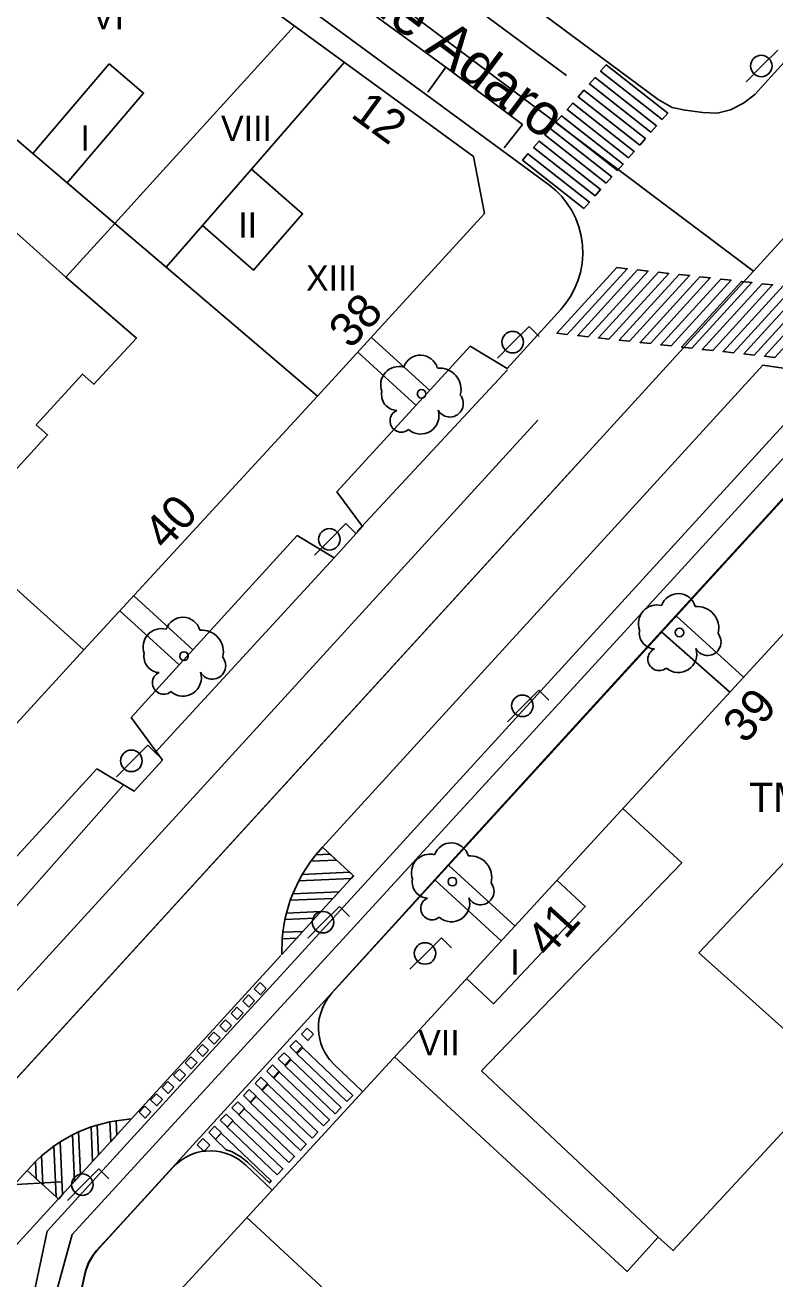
# Model space of a CAD drawing. Extents: x 282771 to 285132, y 4823109 to 4825496.
# Drawn here: x 284409.2 to 284453.6, y 4823658.4 to 4823732.7 of the extents above; entities that cross this region are included whole.
import ezdxf

# ---------------------------------------------------------------- set-up
doc = ezdxf.new("R2010")
doc.units = 0
for name, color, linetype in [('ACERA-BORDILLO', 7, 'Continuous'), ('ACERA-INTERIOR', 7, 'Continuous'), ('ARBOL', 7, 'Continuous'), ('CALLE-EJE', 7, 'Continuous'), ('CALLE-TEXTO', 7, 'Continuous'), ('CARGA_DESCARGA', 7, 'Continuous'), ('CARRIL-BICI-AREA', 7, 'Continuous'), ('CARRIL-BICI-EJE', 7, 'Continuous'), ('EDIFICIO', 7, 'Continuous'), ('FAROLA', 7, 'Continuous'), ('INTERIOR-EDIFICIO', 7, 'Continuous'), ('MEDIANERA', 7, 'Continuous'), ('NUM-LOCAL', 7, 'Continuous'), ('NUM-PORTAL', 7, 'Continuous'), ('PASO-PEATONES', 7, 'Continuous'), ('SENAL-VIARIA', 7, 'Continuous'), ('TXT-ALTURA-EDIFICIO', 7, 'Continuous'), ('TXT-VARIOS', 7, 'Continuous')]:
    doc.layers.add(name, color=color, linetype=linetype)

msp = doc.modelspace()

# ---------------------------------------------------------------- linework, layer by layer
at = {"layer": 'ACERA-BORDILLO'}
for points in [[(284430.525, 4823795.557), (284407.511, 4823762.731), (284406.145, 4823760.891), (284405.935, 4823760.486), (284405.818, 4823760.205), (284405.734, 4823759.582), (284405.841, 4823759.109), (284405.967, 4823758.718), (284406.252, 4823758.264), (284406.653, 4823757.926), (284409.366, 4823755.931), (284446.678, 4823728.25), (284447.519, 4823727.771), (284448.279, 4823727.613), (284449.323, 4823727.486), (284450.188, 4823727.455), (284450.969, 4823727.645), (284451.737, 4823728.033), (284452.42, 4823728.55), (284455.54, 4823731.986)], [(284415.428, 4823741.426), (284440.273, 4823723.16), (284440.631, 4823722.857), (284440.97, 4823722.509), (284441.284, 4823722.116), (284441.564, 4823721.681), (284441.802, 4823721.209), (284441.992, 4823720.706), (284442.128, 4823720.179), (284442.206, 4823719.636), (284442.224, 4823719.089), (284442.183, 4823718.546), (284442.084, 4823718.017), (284441.933, 4823717.51), (284441.734, 4823717.034), (284441.494, 4823716.592), (284441.22, 4823716.189), (284440.921, 4823715.828), (284437.736, 4823712.333), (284435.546, 4823713.643), (284427.656, 4823705.013), (284429.176, 4823702.963), (284427.486, 4823701.113), (284425.296, 4823702.433), (284415.461, 4823691.661)], [(284467.145, 4823718.868), (284427.345, 4823675.308), (284427.145, 4823675.058), (284426.945, 4823674.748), (284426.795, 4823674.438), (284426.695, 4823674.158), (284426.615, 4823673.838), (284426.575, 4823673.548), (284426.565, 4823673.218), (284426.585, 4823672.908), (284426.635, 4823672.628), (284426.705, 4823672.358), (284426.805, 4823672.088), (284426.925, 4823671.858), (284427.075, 4823671.608), (284427.225, 4823671.398), (284427.495, 4823671.108), (284429.175, 4823669.508)], [(284415.461, 4823691.661), (284417.32, 4823689.136), (284415.64, 4823687.296), (284413.438, 4823688.613), (284401.509, 4823675.616)], [(284423.814, 4823663.671), (284422.233, 4823665.174), (284421.854, 4823665.48), (284421.64, 4823665.613), (284421.328, 4823665.766), (284421.039, 4823665.87), (284420.769, 4823665.939), (284420.513, 4823665.98), (284420.206, 4823666), (284419.892, 4823665.988), (284419.623, 4823665.951), (284419.365, 4823665.891), (284419.13, 4823665.815), (284418.903, 4823665.721), (284418.642, 4823665.584), (284418.409, 4823665.432), (284418.207, 4823665.272), (284417.952, 4823665.024), (284413.586, 4823660.247), (284413.414, 4823660.056), (284413.242, 4823659.836), (284413.072, 4823659.571), (284412.964, 4823659.365), (284412.856, 4823659.112), (284412.779, 4823658.883), (284412.718, 4823658.643), (284412.259, 4823656.476)]]:
    msp.add_lwpolyline(points, dxfattribs=at)
at = {"layer": 'ACERA-INTERIOR'}
for points in [[(284433.154, 4823711.026), (284429.713, 4823714.17)], [(284428.902, 4823713.286), (284432.344, 4823710.14)], [(284419.113, 4823695.66), (284415.618, 4823698.854)], [(284414.805, 4823697.971), (284418.304, 4823694.774)], [(284447.774, 4823697.667), (284451.719, 4823694.063)], [(284450.909, 4823693.178), (284446.901, 4823696.712)], [(284434.284, 4823682.902), (284438.219, 4823679.307)], [(284437.409, 4823678.422), (284433.474, 4823682.017)]]:
    msp.add_lwpolyline(points, dxfattribs=at)
at = {"layer": 'ARBOL'}
for centre in [(284432.675, 4823710.818), (284447.945, 4823696.698), (284418.6, 4823695.298), (284434.495, 4823681.938)]:
    msp.add_circle(centre, 0.255, dxfattribs=at)
for centre, radius, start, end in [((284432.605, 4823712.078), 1.038, 15.64228, 161.38435), ((284431.345, 4823711.348), 1.097, 75.4318, 200.55608), ((284433.735, 4823711.078), 1.272, 345.03273, 95.79925), ((284431.235, 4823710.778), 0.935, 168.59898, 268.13236), ((284434.345, 4823710.248), 0.797, 208.96246, 38.99103), ((284431.475, 4823709.228), 0.672, 113.73672, 309.4725), ((284432.615, 4823709.528), 1.086, 228.95447, 17.92796), ((284447.875, 4823697.958), 1.038, 15.64228, 161.38435), ((284446.615, 4823697.228), 1.097, 75.4318, 200.55608), ((284449.005, 4823696.958), 1.272, 345.03273, 95.79925), ((284418.53, 4823696.558), 1.038, 15.64228, 161.38435), ((284417.27, 4823695.828), 1.097, 75.4318, 200.55608), ((284419.66, 4823695.558), 1.272, 345.03273, 95.79925), ((284446.505, 4823696.658), 0.935, 168.59898, 268.13236), ((284449.615, 4823696.128), 0.797, 208.96246, 38.99103), ((284417.16, 4823695.258), 0.935, 168.59898, 268.13236), ((284420.27, 4823694.728), 0.797, 208.96246, 38.99103), ((284446.745, 4823695.108), 0.672, 113.73672, 309.4725), ((284447.885, 4823695.408), 1.086, 228.95447, 17.92796), ((284417.4, 4823693.708), 0.672, 113.73672, 309.4725), ((284418.54, 4823694.008), 1.086, 228.95447, 17.92796), ((284434.425, 4823683.198), 1.038, 15.64228, 161.38435), ((284433.165, 4823682.468), 1.097, 75.4318, 200.55608), ((284435.555, 4823682.198), 1.272, 345.03273, 95.79925), ((284433.055, 4823681.898), 0.935, 168.59898, 268.13236), ((284436.165, 4823681.368), 0.797, 208.96246, 38.99103), ((284433.295, 4823680.348), 0.672, 113.73672, 309.4725), ((284434.435, 4823680.648), 1.086, 228.95447, 17.92796)]:
    msp.add_arc(centre, radius, start, end, dxfattribs=at)
at = {"layer": 'CALLE-EJE'}
for points in [[(284412.499, 4823748.006), (284452.342, 4823718.083)], [(284464.928, 4823731.892), (284452.342, 4823718.083)], [(284452.342, 4823718.083), (284392.778, 4823652.894)]]:
    msp.add_lwpolyline(points, dxfattribs=at)
at = {"layer": 'CARGA_DESCARGA'}
msp.add_lwpolyline([(284396.311, 4823647.208), (284394.75, 4823648.92), (284397.212, 4823649.22), (284397.332, 4823651.833), (284399.883, 4823652.043), (284399.793, 4823654.745), (284402.584, 4823655.106), (284402.824, 4823657.658), (284405.315, 4823657.988), (284405.195, 4823660.811), (284407.837, 4823660.751), (284407.994, 4823663.957), (284411.356, 4823664.167)], dxfattribs=at)
at = {"layer": 'CARRIL-BICI-AREA'}
for points in [[(284533.426, 4823795.56), (284486.553, 4823744.434), (284475.225, 4823732.094), (284465.151, 4823721.054), (284425.97, 4823678.172), (284416.065, 4823667.332), (284410.491, 4823661.232), (284409.782, 4823657.883)], [(284412.538, 4823657.93), (284412.695, 4823658.644), (284412.762, 4823658.9), (284412.857, 4823659.173), (284412.968, 4823659.424), (284413.191, 4823659.797), (284413.391, 4823660.07), (284414.104, 4823660.849), (284415.429, 4823662.297), (284427.568, 4823675.591), (284435.847, 4823684.683), (284443.07, 4823692.61), (284453.41, 4823703.909), (284463.399, 4823714.84), (284468.209, 4823720.098), (284473.419, 4823725.788), (284481.771, 4823734.955), (284492.037, 4823746.084), (284501.331, 4823756.498), (284513.532, 4823769.481), (284525.395, 4823783.032), (284535.158, 4823793.66)]]:
    msp.add_lwpolyline(points, dxfattribs=at)
at = {"layer": 'CARRIL-BICI-EJE'}
msp.add_lwpolyline([(284346.824, 4823588.007), (284349.882, 4823588.905), (284377.076, 4823597.511), (284399.65, 4823604.518), (284396.837, 4823617.611), (284395.71, 4823620.73), (284393.59, 4823624.034), (284389.758, 4823628.072), (284387.271, 4823630.724), (284386.292, 4823631.907), (284396.77, 4823644.429), (284399.25, 4823646.851), (284404.061, 4823648.686), (284410.706, 4823656.436), (284411.97, 4823661.046), (284442.535, 4823694.388), (284565.763, 4823829.056)], dxfattribs=at)
at = {"layer": 'EDIFICIO'}
for points in [[(284383.046, 4823708.368), (284389.855, 4823715.898), (284400.095, 4823727.198), (284403.145, 4823730.608), (284411.741, 4823740.209), (284414.035, 4823740.727), (284435.749, 4823724.887), (284436.395, 4823721.503), (284426.515, 4823710.688), (284412.675, 4823695.658), (284405.955, 4823688.348), (284387.506, 4823668.028), (284383.606, 4823667.838), (284374.216, 4823676.328), (284365.066, 4823684.958), (284364.906, 4823688.338), (284373.376, 4823697.698), (284377.236, 4823701.948), (284383.046, 4823708.368)], [(284398.535, 4823617.579), (284398.145, 4823618.559), (284397.645, 4823619.689), (284397.155, 4823620.679), (284396.605, 4823621.699), (284396.095, 4823622.579), (284395.505, 4823623.509), (284394.835, 4823624.489), (284394.175, 4823625.379), (284393.505, 4823626.209), (284392.755, 4823627.089), (284391.996, 4823627.909), (284391.446, 4823628.469), (284471.875, 4823715.938), (284527.104, 4823664.218), (284525.604, 4823658.048), (284398.535, 4823617.579)]]:
    msp.add_lwpolyline(points, dxfattribs=at)
at = {"layer": 'FAROLA'}
for p, q in [((284453.773, 4823731.17), (284452.833, 4823730.24)), ((284452.833, 4823730.24), (284451.903, 4823729.3)), ((284439.044, 4823714.815), (284438.104, 4823713.885)), ((284439.634, 4823714.225), (284439.044, 4823714.815)), ((284438.104, 4823713.885), (284437.174, 4823712.945)), ((284428.189, 4823703.139), (284427.249, 4823702.209)), ((284428.779, 4823702.549), (284428.189, 4823703.139)), ((284427.249, 4823702.209), (284426.319, 4823701.269)), ((284439.622, 4823693.281), (284438.682, 4823692.351)), ((284440.212, 4823692.691), (284439.622, 4823693.281)), ((284438.682, 4823692.351), (284437.752, 4823691.411)), ((284416.464, 4823690.023), (284415.524, 4823689.093)), ((284417.054, 4823689.433), (284416.464, 4823690.023)), ((284415.524, 4823689.093), (284414.594, 4823688.153)), ((284427.808, 4823680.465), (284426.868, 4823679.535)), ((284428.398, 4823679.875), (284427.808, 4823680.465)), ((284426.868, 4823679.535), (284425.938, 4823678.595)), ((284433.855, 4823678.618), (284432.915, 4823677.688)), ((284434.445, 4823678.028), (284433.855, 4823678.618)), ((284432.915, 4823677.688), (284431.985, 4823676.748)), ((284413.56, 4823664.928), (284412.62, 4823663.998)), ((284414.15, 4823664.338), (284413.56, 4823664.928)), ((284412.62, 4823663.998), (284411.69, 4823663.058))]:
    msp.add_line(p, q, dxfattribs=at)
for centre in [(284452.793, 4823730.24), (284438.064, 4823713.885), (284427.209, 4823702.209), (284438.642, 4823692.351), (284415.484, 4823689.093), (284426.828, 4823679.535), (284432.875, 4823677.688), (284412.58, 4823663.998)]:
    msp.add_circle(centre, 0.637, dxfattribs=at)
at = {"layer": 'INTERIOR-EDIFICIO'}
for points in [[(284414.165, 4823730.368), (284416.205, 4823728.638), (284411.675, 4823723.328), (284409.645, 4823725.058), (284414.165, 4823730.368)], [(284419.695, 4823720.798), (284422.605, 4823724.128), (284425.625, 4823721.488), (284422.715, 4823718.158), (284419.695, 4823720.798)], [(284407.735, 4823721.198), (284405.125, 4823718.268), (284405.705, 4823717.728), (284403.345, 4823715.148), (284402.775, 4823715.668), (284400.135, 4823712.878), (284404.615, 4823708.998), (284408.125, 4823705.778), (284410.515, 4823708.388), (284409.845, 4823708.998), (284412.595, 4823711.998), (284413.265, 4823711.388), (284415.785, 4823714.128), (284411.605, 4823717.738), (284407.735, 4823721.198)], [(284431.065, 4823671.558), (284444.855, 4823658.858), (284446.695, 4823660.878), (284447.565, 4823660.088), (284457.195, 4823670.488), (284449.095, 4823677.728), (284467.345, 4823697.018), (284474.665, 4823690.298), (284479.855, 4823695.888), (284506.854, 4823671.218), (284501.724, 4823665.628), (284506.564, 4823661.158), (284503.814, 4823660.278), (284487.145, 4823654.998), (284467.725, 4823648.839), (284464.595, 4823658.698), (284451.275, 4823654.418), (284451.555, 4823653.518), (284448.735, 4823652.638), (284454.195, 4823635.309)], [(284440.685, 4823682.018), (284442.365, 4823680.458), (284436.935, 4823674.708), (284435.335, 4823676.198)], [(284441.515, 4823631.269), (284438.815, 4823639.769), (284411.335, 4823631.079), (284409.375, 4823634.299), (284429.415, 4823655.478), (284422.325, 4823662.048)]]:
    msp.add_lwpolyline(points, dxfattribs=at)
at = {"layer": 'MEDIANERA'}
for points in [[(284414.495, 4823720.918), (284416.765, 4823723.418), (284419.745, 4823726.688), (284425.141, 4823732.625)], [(284403.145, 4823730.608), (284409.645, 4823725.058)], [(284422.605, 4823724.128), (284428.115, 4823730.456)], [(284411.675, 4823723.328), (284414.495, 4823720.918)], [(284414.495, 4823720.918), (284411.605, 4823717.738)], [(284417.545, 4823718.328), (284414.495, 4823720.918)], [(284417.545, 4823718.328), (284419.695, 4823720.798)], [(284426.515, 4823710.688), (284417.545, 4823718.328)], [(284412.675, 4823695.658), (284405.526, 4823702.079)], [(284446.695, 4823660.878), (284436.225, 4823670.728), (284448.085, 4823683.048), (284444.595, 4823686.278)]]:
    msp.add_lwpolyline(points, dxfattribs=at)
at = {"layer": 'PASO-PEATONES'}
for p, q in [((284423.103, 4823675.959), (284422.762, 4823675.593)), ((284423.463, 4823675.612), (284423.103, 4823675.959)), ((284422.421, 4823675.228), (284422.08, 4823674.862)), ((284422.781, 4823674.881), (284422.421, 4823675.228)), ((284422.762, 4823675.593), (284423.122, 4823675.246)), ((284423.122, 4823675.246), (284423.463, 4823675.612)), ((284421.738, 4823674.496), (284421.397, 4823674.131)), ((284422.099, 4823674.15), (284421.738, 4823674.496)), ((284422.08, 4823674.862), (284422.44, 4823674.515)), ((284422.44, 4823674.515), (284422.781, 4823674.881)), ((284421.056, 4823673.765), (284420.715, 4823673.4)), ((284421.416, 4823673.418), (284421.056, 4823673.765)), ((284421.397, 4823674.131), (284421.757, 4823673.784)), ((284421.757, 4823673.784), (284422.099, 4823674.15)), ((284420.374, 4823673.034), (284420.032, 4823672.669)), ((284420.734, 4823672.687), (284420.374, 4823673.034)), ((284420.715, 4823673.4), (284421.075, 4823673.053)), ((284421.075, 4823673.053), (284421.416, 4823673.418)), ((284425.902, 4823673.263), (284425.559, 4823672.9)), ((284425.559, 4823672.9), (284425.932, 4823672.54)), ((284426.274, 4823672.906), (284425.902, 4823673.263)), ((284425.932, 4823672.54), (284426.274, 4823672.906)), ((284419.691, 4823672.303), (284419.35, 4823671.937)), ((284420.051, 4823671.956), (284419.691, 4823672.303)), ((284420.032, 4823672.669), (284420.393, 4823672.322)), ((284420.393, 4823672.322), (284420.734, 4823672.687)), ((284425.215, 4823672.537), (284424.872, 4823672.173)), ((284424.872, 4823672.173), (284425.25, 4823671.809)), ((284425.591, 4823672.175), (284425.215, 4823672.537)), ((284419.009, 4823671.572), (284418.668, 4823671.206)), ((284419.369, 4823671.225), (284419.009, 4823671.572)), ((284419.35, 4823671.937), (284419.71, 4823671.591)), ((284419.71, 4823671.591), (284420.051, 4823671.956)), ((284424.528, 4823671.81), (284424.185, 4823671.447)), ((284424.185, 4823671.447), (284424.567, 4823671.078)), ((284424.908, 4823671.444), (284424.528, 4823671.81)), ((284418.326, 4823670.841), (284417.985, 4823670.475)), ((284418.687, 4823670.494), (284418.326, 4823670.841)), ((284418.668, 4823671.206), (284419.028, 4823670.859)), ((284419.028, 4823670.859), (284419.369, 4823671.225)), ((284423.841, 4823671.083), (284423.498, 4823670.72)), ((284423.498, 4823670.72), (284423.885, 4823670.347)), ((284424.226, 4823670.713), (284423.841, 4823671.083)), ((284417.644, 4823670.11), (284417.303, 4823669.744)), ((284418.004, 4823669.763), (284417.644, 4823670.11)), ((284417.985, 4823670.475), (284418.345, 4823670.128)), ((284418.345, 4823670.128), (284418.687, 4823670.494)), ((284423.154, 4823670.357), (284422.811, 4823669.993)), ((284422.811, 4823669.993), (284423.202, 4823669.616)), ((284423.544, 4823669.982), (284423.154, 4823670.357)), ((284416.961, 4823669.378), (284416.62, 4823669.013)), ((284417.322, 4823669.032), (284416.961, 4823669.378)), ((284417.303, 4823669.744), (284417.663, 4823669.397)), ((284417.663, 4823669.397), (284418.004, 4823669.763)), ((284422.467, 4823669.63), (284422.124, 4823669.267)), ((284422.124, 4823669.267), (284422.52, 4823668.885)), ((284422.861, 4823669.251), (284422.467, 4823669.63)), ((284416.279, 4823668.647), (284415.938, 4823668.282)), ((284416.639, 4823668.3), (284416.279, 4823668.647)), ((284416.62, 4823669.013), (284416.98, 4823668.666)), ((284416.98, 4823668.666), (284417.322, 4823669.032)), ((284421.78, 4823668.903), (284421.437, 4823668.54)), ((284421.437, 4823668.54), (284421.837, 4823668.154)), ((284422.179, 4823668.52), (284421.78, 4823668.903)), ((284415.938, 4823668.282), (284416.298, 4823667.935)), ((284416.298, 4823667.935), (284416.639, 4823668.3)), ((284421.093, 4823668.177), (284420.75, 4823667.813)), ((284420.75, 4823667.813), (284421.155, 4823667.423)), ((284421.496, 4823667.789), (284421.093, 4823668.177)), ((284420.406, 4823667.45), (284420.063, 4823667.087)), ((284420.063, 4823667.087), (284420.472, 4823666.692)), ((284420.814, 4823667.058), (284420.406, 4823667.45)), ((284419.719, 4823666.723), (284419.375, 4823666.36)), ((284419.375, 4823666.36), (284419.778, 4823665.972)), ((284420.127, 4823666.33), (284419.719, 4823666.723)), ((284419.778, 4823665.972), (284419.787, 4823665.973))]:
    msp.add_line(p, q, dxfattribs=at)
for points in [[(284446.923, 4823727.062), (284443.279, 4823729.925), (284443.611, 4823730.3), (284447.254, 4823727.438)], [(284446.26, 4823726.311), (284442.617, 4823729.174), (284442.948, 4823729.549), (284446.591, 4823726.687)], [(284445.598, 4823725.56), (284441.954, 4823728.422), (284442.286, 4823728.798), (284445.929, 4823725.936)], [(284444.935, 4823724.809), (284441.292, 4823727.671), (284441.623, 4823728.047), (284445.266, 4823725.184)], [(284444.272, 4823724.058), (284440.629, 4823726.92), (284440.961, 4823727.296), (284444.604, 4823724.433)], [(284443.61, 4823723.307), (284439.967, 4823726.169), (284440.298, 4823726.545), (284443.941, 4823723.682)], [(284442.947, 4823722.555), (284439.304, 4823725.418), (284439.636, 4823725.793), (284443.279, 4823722.931)], [(284442.285, 4823721.804), (284438.642, 4823724.667), (284438.973, 4823725.042), (284442.616, 4823722.18)], [(284441.304, 4823714.342), (284440.689, 4823714.41), (284444.241, 4823718.299), (284444.856, 4823718.231)], [(284442.534, 4823714.206), (284441.919, 4823714.274), (284445.471, 4823718.163), (284446.086, 4823718.095)], [(284443.764, 4823714.07), (284443.149, 4823714.138), (284446.701, 4823718.027), (284447.316, 4823717.959)], [(284444.995, 4823713.934), (284444.38, 4823714.002), (284447.931, 4823717.891), (284448.546, 4823717.823)], [(284446.225, 4823713.798), (284445.61, 4823713.866), (284449.161, 4823717.755), (284449.776, 4823717.687)], [(284447.455, 4823713.662), (284446.84, 4823713.73), (284450.391, 4823717.619), (284451.007, 4823717.551)], [(284448.685, 4823713.527), (284448.07, 4823713.594), (284451.622, 4823717.483), (284452.237, 4823717.415)], [(284449.915, 4823713.391), (284449.3, 4823713.459), (284452.852, 4823717.347), (284453.467, 4823717.28)], [(284451.145, 4823713.255), (284450.53, 4823713.323), (284454.082, 4823717.212), (284454.697, 4823717.144)], [(284452.376, 4823713.119), (284451.761, 4823713.187), (284455.312, 4823717.076), (284455.927, 4823717.008)], [(284453.606, 4823712.983), (284452.991, 4823713.051), (284456.542, 4823716.94), (284457.157, 4823716.872)], [(284427.632, 4823683.211), (284426.111, 4823683.143), (284426.413, 4823683.532), (284427.241, 4823683.569)], [(284428.497, 4823682.124), (284425.391, 4823681.985), (284425.604, 4823682.369), (284428.416, 4823682.495), (284428.646, 4823682.285)], [(284427.424, 4823680.95), (284424.894, 4823680.836), (284425.038, 4823681.218), (284427.782, 4823681.341)], [(284426.351, 4823679.775), (284424.575, 4823679.696), (284424.663, 4823680.075), (284426.709, 4823680.167)], [(284425.278, 4823678.601), (284424.414, 4823678.562), (284424.451, 4823678.939), (284425.636, 4823678.992)], [(284427.561, 4823668.195), (284424.601, 4823671.02), (284424.946, 4823671.381), (284427.906, 4823668.557)], [(284428.252, 4823668.919), (284425.291, 4823671.743), (284425.637, 4823672.105), (284428.597, 4823669.281)], [(284426.871, 4823667.472), (284423.911, 4823670.296), (284424.256, 4823670.658), (284427.216, 4823667.833)], [(284426.181, 4823666.748), (284423.22, 4823669.572), (284423.566, 4823669.934), (284426.526, 4823667.11)], [(284425.491, 4823666.025), (284422.53, 4823668.849), (284422.875, 4823669.211), (284425.836, 4823666.386)], [(284424.8, 4823665.301), (284421.84, 4823668.125), (284422.185, 4823668.487), (284425.145, 4823665.663)], [(284414.257, 4823666.539), (284414.204, 4823667.712), (284414.577, 4823667.778), (284414.615, 4823666.93)], [(284424.11, 4823664.578), (284421.15, 4823667.402), (284421.495, 4823667.764), (284424.455, 4823664.939)], [(284412.11, 4823664.189), (284411.986, 4823666.941), (284412.354, 4823667.117), (284412.468, 4823664.581)], [(284413.183, 4823665.364), (284413.092, 4823667.41), (284413.462, 4823667.528), (284413.541, 4823665.756)], [(284421.102, 4823666.065), (284420.459, 4823666.678), (284420.804, 4823667.04), (284423.765, 4823664.216), (284423.654, 4823664.1), (284422.365, 4823665.325), (284421.97, 4823665.643), (284421.737, 4823665.788), (284421.406, 4823665.951)], [(284411.025, 4823663.265), (284410.89, 4823666.278), (284411.254, 4823666.524), (284411.394, 4823663.406), (284411.156, 4823663.145)], [(284409.851, 4823664.338), (284409.805, 4823665.365), (284410.165, 4823665.703), (284410.242, 4823663.98)]]:
    msp.add_lwpolyline(points, close=True, dxfattribs=at)
for points in [[(284425.25, 4823671.809), (284425.577, 4823672.16), (284425.591, 4823672.175)], [(284424.567, 4823671.078), (284424.895, 4823671.429), (284424.908, 4823671.444)], [(284423.885, 4823670.347), (284424.212, 4823670.698), (284424.226, 4823670.713)], [(284423.202, 4823669.616), (284423.53, 4823669.967), (284423.544, 4823669.982)], [(284422.52, 4823668.885), (284422.848, 4823669.237), (284422.861, 4823669.251)], [(284421.837, 4823668.154), (284422.165, 4823668.506), (284422.179, 4823668.52)], [(284421.155, 4823667.423), (284421.483, 4823667.775), (284421.496, 4823667.789)], [(284420.472, 4823666.692), (284420.801, 4823667.044), (284420.814, 4823667.058)], [(284419.787, 4823665.973), (284419.844, 4823666.033), (284420.127, 4823666.33)]]:
    msp.add_lwpolyline(points, dxfattribs=at)
at = {"layer": 'SENAL-VIARIA'}
for points in [[(284413.987, 4823749.841), (284441.247, 4823729.672)], [(284416.151, 4823743.232), (284434.109, 4823730.166)], [(284437.557, 4823725.399), (284438.642, 4823726.766), (284434.109, 4823730.166), (284433.045, 4823728.698)], [(284455.868, 4823712.08), (284452.889, 4823712.525), (284426.799, 4823683.972)], [(284437.762, 4823712.245), (284428.832, 4823702.654)], [(284347.936, 4823609.006), (284439.55, 4823709.272)], [(284442.134, 4823706.911), (284350.519, 4823606.645)], [(284427.486, 4823701.113), (284416.878, 4823689.574)], [(284415.026, 4823687.696), (284402.59, 4823673.62)], [(284428.646, 4823682.285), (284426.799, 4823683.972), (284426.413, 4823683.532), (284426.111, 4823683.143), (284425.604, 4823682.369), (284425.391, 4823681.985), (284425.038, 4823681.218), (284424.894, 4823680.836), (284424.663, 4823680.075), (284424.575, 4823679.696), (284424.451, 4823678.939), (284424.414, 4823678.562), (284424.391, 4823677.63), (284428.645, 4823682.286)], [(284424.339, 4823677.573), (284415.48, 4823667.884), (284382.933, 4823632.257), (284381.087, 4823633.943), (284409.33, 4823664.854), (284409.805, 4823665.365), (284410.165, 4823665.703), (284410.89, 4823666.278), (284411.254, 4823666.524), (284411.986, 4823666.941), (284412.354, 4823667.117), (284413.092, 4823667.41), (284413.462, 4823667.528), (284414.204, 4823667.712), (284414.577, 4823667.778), (284415.48, 4823667.884)], [(284411.025, 4823663.265), (284409.31, 4823664.832)]]:
    msp.add_lwpolyline(points, dxfattribs=at)

# ---------------------------------------------------------------- texts
at = {"layer": 'CALLE-TEXTO'}
msp.add_text('Calle Adaro', height=2.5, rotation=323.09313, dxfattribs=at).set_placement((284426.008, 4823736.296))
at = {"layer": 'NUM-LOCAL'}
msp.add_text('38', height=2, rotation=47.22004, dxfattribs=at).set_placement((284428.468, 4823713.426))
at = {"layer": 'NUM-PORTAL'}
for s, rotation, p in [('12', 323.73004, (284428.403, 4823727.264)), ('40', 47.61004, (284417.523, 4823701.49)), ('39', 47.97004, (284451.834, 4823690.039)), ('41', 47.97004, (284440.188, 4823677.366))]:
    msp.add_text(s, height=2, rotation=rotation, dxfattribs=at).set_placement(p)
at = {"layer": 'TXT-ALTURA-EDIFICIO'}
for s, p in [('VI', (284413.156, 4823732.418)), ('VIII', (284420.795, 4823725.788)), ('I', (284412.464, 4823725.218)), ('II', (284421.814, 4823720.068)), ('XIII', (284425.829, 4823716.928)), ('I', (284437.924, 4823676.438)), ('VII', (284432.475, 4823671.658))]:
    msp.add_text(s, height=1.5, rotation=0.00004, dxfattribs=at).set_placement(p)
at = {"layer": 'TXT-VARIOS'}
msp.add_text('TME', height=1.75, rotation=0.00004, dxfattribs=at).set_placement((284452.073, 4823686.053))

doc.saveas('drawing.dxf')
